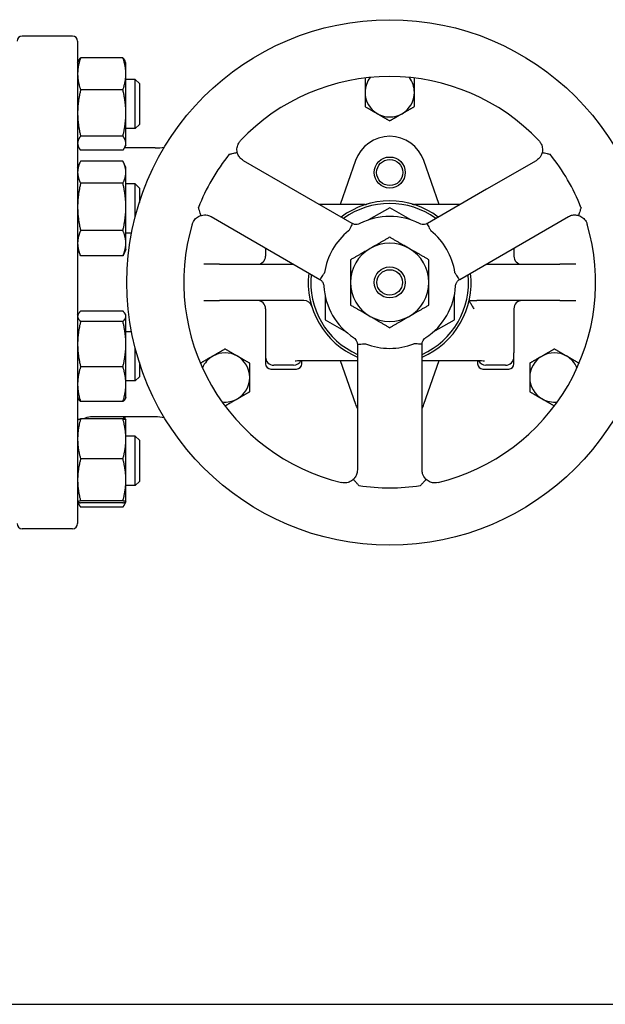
# Model space of a CAD drawing. Header units: inches. Extents: x 5 to 1128, y -85 to 748.
# Tile 497 of 656: x 622 to 631, y 371 to 386. Entities that reach past the tile are written whole.
import ezdxf

# ---------------------------------------------------------------- set-up
doc = ezdxf.new("R2010")
doc.units = ezdxf.units.IN
doc.header["$LTSCALE"] = 32
doc.header["$MEASUREMENT"] = 0
doc.layers.add('Visible (ANSI)', color=7, linetype='Continuous', lineweight=30)

msp = doc.modelspace()

# ---------------------------------------------------------------- linework, layer by layer
at = {"layer": 'Visible (ANSI)'}
for p, q in [((622.89439, 385.59867), (622.13061, 385.59867)), ((622.97313, 385.51993), (622.97313, 378.17741)), ((623.66205, 385.26885), (623.01822, 385.26885)), ((622.97313, 385.18988), (622.98691, 385.21941)), ((623.70713, 385.18988), (623.69336, 385.21941)), ((623.70713, 385.02404), (623.70713, 385.18988)), ((623.70713, 384.42724), (623.70713, 385.02404)), ((623.85063, 384.93988), (623.70713, 384.93988)), ((623.85063, 384.18988), (623.85063, 384.93988)), ((623.91313, 384.87738), (623.85063, 384.93988)), ((623.91313, 384.87738), (623.91313, 384.25238)), ((623.66205, 384.77922), (623.01822, 384.77922)), ((623.70713, 383.96808), (623.70713, 384.42724)), ((623.91313, 384.25238), (623.85063, 384.18988)), ((623.66205, 384.07525), (623.01822, 384.07525)), ((623.85063, 384.18988), (623.70713, 384.18988)), ((622.97313, 383.93988), (622.98691, 383.91034)), ((624.15259, 383.89591), (623.68588, 383.89591)), ((623.70713, 383.93988), (623.69336, 383.91034)), ((623.70713, 383.93988), (623.70713, 383.96808)), ((623.66205, 383.8609), (623.01822, 383.8609)), ((622.97313, 383.59876), (623.01092, 383.6798)), ((623.66205, 383.69488), (623.01822, 383.69488)), ((623.70713, 383.59876), (623.66934, 383.6798)), ((623.70713, 383.52702), (623.70713, 383.59876)), ((627.15051, 382.74753), (625.49665, 383.70239)), ((627.20272, 383.70346), (626.96977, 383.03576)), ((628.4765, 383.03576), (628.24355, 383.70346)), ((629.94962, 383.70239), (629.19639, 383.26751)), ((623.70713, 382.9986), (623.70713, 383.52702)), ((623.66205, 383.35916), (623.01822, 383.35916)), ((623.85063, 383.34876), (623.70713, 383.34876)), ((623.85063, 382.85054), (623.85063, 383.34876)), ((623.91313, 383.28626), (623.85063, 383.34876)), ((623.91313, 383.28626), (623.91313, 383.06682)), ((629.19639, 383.26751), (628.29575, 382.74753)), ((623.70713, 382.44534), (623.70713, 382.9986)), ((627.34593, 383.03576), (626.65128, 383.03576)), ((628.79499, 383.03576), (628.10034, 383.03576)), ((625.00452, 382.85), (626.65839, 381.89514)), ((627.72313, 382.98519), (627.40233, 382.79997)), ((628.04393, 382.79997), (627.72313, 382.98519)), ((628.78788, 381.89514), (630.44174, 382.85)), ((623.66205, 382.63804), (623.01822, 382.63804)), ((623.79409, 382.59876), (623.70713, 382.59876)), ((623.70713, 382.34876), (623.70713, 382.44534)), ((622.97313, 382.34876), (623.01092, 382.26772)), ((623.66205, 382.25264), (623.01822, 382.25264)), ((623.70713, 382.34876), (623.66934, 382.26772)), ((625.83337, 382.37147), (625.83337, 382.24926)), ((629.6129, 382.37147), (629.6129, 382.24926)), ((624.93442, 382.12426), (624.89228, 382.12426)), ((625.13482, 382.12426), (624.93442, 382.12426)), ((625.13482, 382.12426), (626.26154, 382.12426)), ((629.18472, 382.12426), (630.31144, 382.12426)), ((630.51184, 382.12426), (630.31144, 382.12426)), ((630.55399, 382.12426), (630.51184, 382.12426)), ((626.73888, 381.65084), (626.73888, 381.28041)), ((628.70738, 381.28041), (628.70738, 381.65084)), ((624.89228, 381.57308), (624.93442, 381.57308)), ((624.93442, 381.57308), (625.13482, 381.57308)), ((626.41807, 381.57308), (625.13482, 381.57308)), ((628.93228, 381.57308), (629.04832, 381.57308)), ((630.31144, 381.57308), (629.04832, 381.57308)), ((630.31144, 381.57308), (630.51184, 381.57308)), ((630.51184, 381.57308), (630.55399, 381.57308)), ((622.97313, 381.34858), (622.98047, 381.36431)), ((623.66205, 381.4127), (623.01822, 381.4127)), ((623.70713, 381.34858), (623.6998, 381.36431)), ((623.70713, 381.33324), (623.70713, 381.34858)), ((625.83337, 381.44808), (625.83337, 380.77922)), ((629.6129, 381.44808), (629.6129, 380.77922)), ((623.66205, 381.25377), (623.01822, 381.25377)), ((623.70713, 380.90921), (623.70713, 381.33324)), ((626.73888, 381.28041), (627.05968, 381.0952)), ((628.38659, 381.0952), (628.70738, 381.28041)), ((623.79409, 381.09858), (623.70713, 381.09858)), ((623.70713, 380.29956), (623.70713, 380.90921)), ((627.23101, 380.90334), (627.23101, 378.99362)), ((628.21526, 378.99362), (628.21526, 380.90334)), ((623.85063, 380.34858), (623.85063, 380.8468)), ((625.83337, 380.77922), (625.83337, 380.71263)), ((629.6129, 380.71263), (629.6129, 380.77922)), ((623.91313, 380.63052), (623.91313, 380.41108)), ((625.83337, 380.71263), (625.83337, 380.60851)), ((626.38455, 380.60851), (626.38455, 380.6598)), ((626.5814, 380.66157), (627.23101, 380.66157)), ((626.96977, 380.66157), (627.20272, 379.99388)), ((628.21526, 380.66157), (628.86487, 380.66157)), ((628.24355, 379.99388), (628.4765, 380.66157)), ((629.06172, 380.6598), (629.06172, 380.60851)), ((629.6129, 380.60851), (629.6129, 380.71263)), ((623.66205, 380.56465), (623.01822, 380.56465)), ((625.91211, 380.52977), (626.30581, 380.52977)), ((626.25955, 380.58758), (625.95837, 380.58758)), ((629.14046, 380.52977), (629.53416, 380.52977)), ((629.4879, 380.58758), (629.18672, 380.58758)), ((623.85063, 380.34858), (623.70713, 380.34858)), ((623.70713, 380.09858), (623.70713, 380.29956)), ((623.91313, 380.41108), (623.85063, 380.34858)), ((622.97313, 380.09858), (622.98047, 380.08285)), ((623.66205, 380.03446), (623.01822, 380.03446)), ((623.70713, 380.09858), (623.6998, 380.08285)), ((622.97313, 379.75746), (622.97336, 379.75796)), ((623.66205, 379.77131), (623.01822, 379.77131)), ((624.15259, 379.80143), (623.16998, 379.80143)), ((623.7069, 379.75796), (623.69336, 379.787)), ((623.70713, 379.75746), (623.7069, 379.75796)), ((623.70713, 379.46623), (623.70713, 379.75746)), ((623.85063, 379.50746), (623.70713, 379.50746)), ((623.70713, 378.84173), (623.70713, 379.46623)), ((623.85063, 378.75746), (623.85063, 379.50746)), ((623.91313, 379.44496), (623.85063, 379.50746)), ((623.91313, 379.44496), (623.91313, 378.81996)), ((623.66205, 379.16115), (623.01822, 379.16115)), ((623.70713, 378.50796), (623.70713, 378.84173)), ((623.91313, 378.81996), (623.85063, 378.75746)), ((623.85063, 378.75746), (623.70713, 378.75746)), ((622.97313, 378.50746), (622.97336, 378.50697)), ((622.97336, 378.50697), (622.98691, 378.47793)), ((623.66205, 378.5223), (623.01822, 378.5223)), ((623.7069, 378.50697), (623.69336, 378.47793)), ((623.70713, 378.50746), (623.7069, 378.50697)), ((623.70713, 378.50746), (623.70713, 378.50796)), ((623.66205, 378.49361), (623.01822, 378.49361)), ((623.66205, 378.42849), (623.01822, 378.42849)), ((622.89439, 378.09867), (622.13061, 378.09867)), ((620.67963, 370.85867), (735.15563, 370.85867))]:
    msp.add_line(p, q, dxfattribs=at)
for centre, radius in [((627.72313, 381.84867), 4), ((627.72313, 383.5219), 0.23622), ((627.72313, 383.5219), 0.19894), ((627.72313, 381.84867), 0.23622), ((627.72313, 381.84867), 0.19396)]:
    msp.add_circle(centre, radius, dxfattribs=at)
for centre, radius, start, end in [((622.13061, 385.51993), 0.07874, 90, 180), ((622.89439, 385.51993), 0.07874, 0, 90), ((627.72313, 381.84867), 3.13386, 43.567129, 136.432871), ((627.72313, 384.74237), 0.375, 142.972428, 180), ((627.72313, 384.74237), 0.375, 0, 37.027572), ((627.72313, 384.74237), 0.375, 180, 240), ((627.72313, 384.74237), 0.375, 300, 0), ((627.72313, 384.74237), 0.375, 240, 300), ((627.72313, 383.5219), 0.55118, 19.233076, 160.766924), ((624.15259, 384.68332), 0.7874, 270, 280.37914), ((627.72313, 381.84867), 3.12676, 141.399676, 158.600324), ((627.72313, 381.84867), 3.12676, 21.399676, 38.600324), ((627.72313, 381.84867), 1.24016, 53.379868, 126.620132), ((627.72313, 381.84867), 1.20079, 54.194537, 125.805463), ((627.34592, 383.16292), 0.12716, 270.004016, 286.01595), ((628.10035, 383.1629), 0.12714, 253.982919, 269.997115), ((627.72313, 381.84867), 1.00394, 63.137041, 116.862959), ((627.72313, 381.84867), 3.13386, 163.567129, 256.432871), ((627.72313, 381.84867), 3.13386, 283.567129, 16.432871), ((627.72313, 381.84867), 1.00394, 128.535259, 171.464741), ((627.72313, 381.84867), 1.00394, 8.535259, 51.464741), ((627.72313, 381.84867), 0.5965, 60, 120), ((625.70837, 382.24926), 0.125, 270, 0), ((627.72313, 381.84867), 0.5965, 120, 180), ((627.72313, 381.84867), 0.5965, 0, 60), ((629.7379, 382.24926), 0.125, 180, 270), ((627.72313, 381.84867), 1.24016, 173.379868, 246.620132), ((627.72313, 381.84867), 1.20079, 174.194537, 245.805463), ((627.72313, 381.84867), 1.24016, 293.379868, 6.620132), ((627.72313, 381.84867), 1.20079, 294.194537, 5.805463), ((627.72313, 381.84867), 0.5965, 180, 240), ((627.72313, 381.84867), 0.5965, 300, 0), ((627.72313, 381.84867), 1.00394, 183.137041, 236.862959), ((627.72313, 381.84867), 1.00394, 303.137041, 356.862959), ((625.70837, 381.44808), 0.125, 0, 90), ((626.41807, 381.44808), 0.125, 17.063961, 90), ((629.7379, 381.44808), 0.125, 90, 180), ((627.72313, 381.84867), 0.5965, 240, 300), ((627.72313, 381.84867), 1.00394, 248.535259, 291.464741), ((625.21711, 380.40182), 0.375, 60, 120), ((630.22915, 380.40182), 0.375, 60, 120), ((625.21711, 380.40182), 0.375, 120, 157.027572), ((625.21711, 380.40182), 0.375, 0, 60), ((625.91211, 380.60851), 0.07874, 180, 270), ((626.30581, 380.60851), 0.07874, 270, 0), ((629.14046, 380.60851), 0.07874, 180, 270), ((629.53416, 380.60851), 0.07874, 270, 0), ((630.22915, 380.40182), 0.375, 120, 180), ((630.22915, 380.40182), 0.375, 22.972428, 60), ((625.21711, 380.40182), 0.375, 300, 0), ((630.22915, 380.40182), 0.375, 180, 240), ((625.21711, 380.40182), 0.375, 262.972428, 300), ((630.22915, 380.40182), 0.375, 240, 277.027572), ((627.72313, 380.17544), 0.55118, 199.233076, 206.765501), ((627.72313, 380.17544), 0.55118, 333.234499, 340.766924), ((623.16998, 379.60457), 0.19685, 90, 122.109609), ((624.15259, 379.01402), 0.7874, 79.62086, 90), ((627.72313, 381.84867), 3.12676, 261.399676, 278.600324), ((622.13061, 378.17741), 0.07874, 180, 270), ((622.89439, 378.17741), 0.07874, 270, 0)]:
    msp.add_arc(centre, radius, start, end, dxfattribs=at)
for centre, start_param, end_param in [((625.95837, 380.71263), 4.71238898, 6.28318531), ((626.25955, 380.71263), 0, 1.13237118), ((629.18672, 380.71263), 5.15081773, 6.28318531), ((629.4879, 380.71263), 0, 1.57079633)]:
    msp.add_ellipse(centre, major_axis=(0, -0.12504), ratio=0.99966155, start_param=start_param, end_param=end_param, dxfattribs=at)
for points, weights in [([(623.01822, 385.26885), (622.97313, 385.13765), (622.97313, 385.02404)], [1, 1.0379548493, 1]), ([(622.98691, 385.21941), (622.99787, 385.24292), (623.01822, 385.26885)], [1.01872332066, 1.01678146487, 1]), ([(623.70713, 385.02404), (623.70713, 385.13765), (623.66205, 385.26885)], [1, 1.0379548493, 1]), ([(623.66205, 385.26885), (623.6824, 385.24292), (623.69336, 385.21941)], [1, 1.01678146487, 1.01872332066]), ([(622.97313, 385.02404), (622.97313, 384.91042), (623.01822, 384.77922)], [1, 1.0379548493, 1]), ([(623.66205, 384.77922), (623.70713, 384.91042), (623.70713, 385.02404)], [1, 1.0379548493, 1]), ([(627.35061, 384.96031), (627.34937, 384.95959), (627.34813, 384.95888)], [1.01080092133, 1.01041530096, 1.01001874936]), ([(627.34813, 384.95888), (627.34813, 384.84285), (627.34813, 384.74237)], [1.01001874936, 1.04314139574, 1]), ([(628.09813, 384.95888), (628.09689, 384.95959), (628.09565, 384.96031)], [1.01001874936, 1.01041530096, 1.01080092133]), ([(628.09813, 384.74237), (628.09813, 384.84285), (628.09813, 384.95888)], [1, 1.04314139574, 1.01001874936]), ([(623.01822, 384.77922), (622.97313, 384.5906), (622.97313, 384.42724)], [1, 1.0379548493, 1]), ([(623.70713, 384.42724), (623.70713, 384.5906), (623.66205, 384.77922)], [1, 1.0379548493, 1]), ([(627.34813, 384.74237), (627.34813, 384.64189), (627.34813, 384.52586)], [1, 1.04314139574, 1.01001874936]), ([(628.09813, 384.52586), (628.09813, 384.64189), (628.09813, 384.74237)], [1.01001874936, 1.04314139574, 1]), ([(627.34813, 384.52586), (627.44861, 384.46785), (627.53563, 384.41761)], [1.01001874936, 1.04314139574, 1]), ([(627.91063, 384.41761), (627.99765, 384.46785), (628.09813, 384.52586)], [1, 1.04314139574, 1.01001874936]), ([(622.97313, 384.42724), (622.97313, 384.26388), (623.01822, 384.07525)], [1, 1.0379548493, 1]), ([(623.66205, 384.07525), (623.70713, 384.26388), (623.70713, 384.42724)], [1, 1.0379548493, 1]), ([(627.53563, 384.41761), (627.62265, 384.36737), (627.72313, 384.30936)], [1, 1.04314139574, 1.01001874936]), ([(627.72313, 384.30936), (627.82361, 384.36737), (627.91063, 384.41761)], [1.01001874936, 1.04314139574, 1]), ([(623.01822, 384.07525), (622.97313, 384.01782), (622.97313, 383.96808)], [1, 1.0379548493, 1]), ([(623.70713, 383.96808), (623.70713, 384.01782), (623.66205, 384.07525)], [1, 1.0379548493, 1]), ([(622.97313, 383.96808), (622.97313, 383.91834), (623.01822, 383.8609)], [1, 1.0379548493, 1]), ([(623.66205, 383.8609), (623.70713, 383.91834), (623.70713, 383.96808)], [1, 1.0379548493, 1]), ([(623.01822, 383.69488), (622.97313, 383.60492), (622.97313, 383.52702)], [1, 1.0379548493, 1]), ([(623.70713, 383.52702), (623.70713, 383.60492), (623.66205, 383.69488)], [1, 1.0379548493, 1]), ([(622.97313, 383.52702), (622.97313, 383.44912), (623.01822, 383.35916)], [1, 1.0379548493, 1]), ([(623.66205, 383.35916), (623.70713, 383.44912), (623.70713, 383.52702)], [1, 1.0379548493, 1]), ([(623.01822, 383.35916), (622.97313, 383.16594), (622.97313, 382.9986)], [1, 1.0379548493, 1]), ([(623.70713, 382.9986), (623.70713, 383.16594), (623.66205, 383.35916)], [1, 1.0379548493, 1]), ([(622.97313, 382.9986), (622.97313, 382.83127), (623.01822, 382.63804)], [1, 1.0379548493, 1]), ([(623.66205, 382.63804), (623.70713, 382.83127), (623.70713, 382.9986)], [1, 1.0379548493, 1]), ([(623.01822, 382.63804), (622.97313, 382.53478), (622.97313, 382.44534)], [1, 1.0379548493, 1]), ([(623.70713, 382.44534), (623.70713, 382.53478), (623.66205, 382.63804)], [1, 1.0379548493, 1]), ([(622.97313, 382.44534), (622.97313, 382.35591), (623.01822, 382.25264)], [1, 1.0379548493, 1]), ([(623.66205, 382.25264), (623.70713, 382.35591), (623.70713, 382.44534)], [1, 1.0379548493, 1]), ([(627.72313, 382.53745), (627.5633, 382.44517), (627.42488, 382.36525)], [1.01001874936, 1.04314139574, 1]), ([(628.02138, 382.36525), (627.88296, 382.44517), (627.72313, 382.53745)], [1, 1.04314139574, 1.01001874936]), ([(623.01822, 382.25264), (623.0144, 382.26026), (623.01092, 382.26772)], [1, 1.00310735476, 1.00570591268]), ([(623.66934, 382.26772), (623.66587, 382.26026), (623.66205, 382.25264)], [1.00570591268, 1.00310735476, 1]), ([(627.42488, 382.36525), (627.28646, 382.28534), (627.12663, 382.19306)], [1, 1.04314139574, 1.01001874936]), ([(628.31963, 382.19306), (628.1598, 382.28534), (628.02138, 382.36525)], [1.01001874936, 1.04314139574, 1]), ([(627.12663, 382.19306), (627.12663, 382.0085), (627.12663, 381.84867)], [1.01001874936, 1.04314139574, 1]), ([(628.31963, 381.84867), (628.31963, 382.0085), (628.31963, 382.19306)], [1, 1.04314139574, 1.01001874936]), ([(627.12663, 381.84867), (627.12663, 381.68884), (627.12663, 381.50428)], [1, 1.04314139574, 1.01001874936]), ([(628.31963, 381.50428), (628.31963, 381.68884), (628.31963, 381.84867)], [1.01001874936, 1.04314139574, 1]), ([(627.12663, 381.50428), (627.28646, 381.412), (627.42488, 381.33209)], [1.01001874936, 1.04314139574, 1]), ([(628.02138, 381.33209), (628.1598, 381.412), (628.31963, 381.50428)], [1, 1.04314139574, 1.01001874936]), ([(623.01822, 381.4127), (622.97313, 381.37012), (622.97313, 381.33324)], [1, 1.0379548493, 1]), ([(623.70713, 381.33324), (623.70713, 381.37012), (623.66205, 381.4127)], [1, 1.0379548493, 1]), ([(622.97313, 381.33324), (622.97313, 381.29636), (623.01822, 381.25377)], [1, 1.0379548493, 1]), ([(623.01822, 381.25377), (622.97313, 381.06912), (622.97313, 380.90921)], [1, 1.0379548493, 1]), ([(623.66205, 381.25377), (623.70713, 381.29636), (623.70713, 381.33324)], [1, 1.0379548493, 1]), ([(623.70713, 380.90921), (623.70713, 381.06912), (623.66205, 381.25377)], [1, 1.0379548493, 1]), ([(627.42488, 381.33209), (627.5633, 381.25217), (627.72313, 381.15989)], [1, 1.04314139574, 1.01001874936]), ([(627.72313, 381.15989), (627.88296, 381.25217), (628.02138, 381.33209)], [1.01001874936, 1.04314139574, 1]), ([(622.97313, 380.90921), (622.97313, 380.7493), (623.01822, 380.56465)], [1, 1.0379548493, 1]), ([(623.66205, 380.56465), (623.70713, 380.7493), (623.70713, 380.90921)], [1, 1.0379548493, 1]), ([(625.21711, 380.83483), (625.11663, 380.77682), (625.02961, 380.72658)], [1.01001874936, 1.04314139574, 1]), ([(625.40461, 380.72658), (625.3176, 380.77682), (625.21711, 380.83483)], [1, 1.04314139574, 1.01001874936]), ([(630.22915, 380.83483), (630.12867, 380.77682), (630.04165, 380.72658)], [1.01001874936, 1.04314139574, 1]), ([(630.41665, 380.72658), (630.32963, 380.77682), (630.22915, 380.83483)], [1, 1.04314139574, 1.01001874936]), ([(625.02961, 380.72658), (624.9426, 380.67634), (624.84211, 380.61833)], [1, 1.04314139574, 1.01001874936]), ([(624.84211, 380.61833), (624.84211, 380.61689), (624.84211, 380.61546)], [1.01001874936, 1.01041530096, 1.01080092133]), ([(625.59211, 380.61833), (625.49163, 380.67634), (625.40461, 380.72658)], [1.01001874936, 1.04314139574, 1]), ([(625.59211, 380.40182), (625.59211, 380.5023), (625.59211, 380.61833)], [1, 1.04314139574, 1.01001874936]), ([(630.04165, 380.72658), (629.95463, 380.67634), (629.85415, 380.61833)], [1, 1.04314139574, 1.01001874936]), ([(629.85415, 380.61833), (629.85415, 380.5023), (629.85415, 380.40182)], [1.01001874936, 1.04314139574, 1]), ([(630.60415, 380.61833), (630.50367, 380.67634), (630.41665, 380.72658)], [1.01001874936, 1.04314139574, 1]), ([(630.60415, 380.61546), (630.60415, 380.61689), (630.60415, 380.61833)], [1.01080092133, 1.01041530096, 1.01001874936]), ([(623.01822, 380.56465), (622.97313, 380.42259), (622.97313, 380.29956)], [1, 1.0379548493, 1]), ([(623.70713, 380.29956), (623.70713, 380.42259), (623.66205, 380.56465)], [1, 1.0379548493, 1]), ([(622.97313, 380.29956), (622.97313, 380.17652), (623.01822, 380.03446)], [1, 1.0379548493, 1]), ([(623.66205, 380.03446), (623.70713, 380.17652), (623.70713, 380.29956)], [1, 1.0379548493, 1]), ([(625.59211, 380.18531), (625.59211, 380.30134), (625.59211, 380.40182)], [1.01001874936, 1.04314139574, 1]), ([(629.85415, 380.40182), (629.85415, 380.30134), (629.85415, 380.18531)], [1, 1.04314139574, 1.01001874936]), ([(625.40461, 380.07706), (625.49163, 380.1273), (625.59211, 380.18531)], [1, 1.04314139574, 1.01001874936]), ([(629.85415, 380.18531), (629.95463, 380.1273), (630.04165, 380.07706)], [1.01001874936, 1.04314139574, 1]), ([(623.01822, 380.03446), (622.99108, 380.06009), (622.98047, 380.08285)], [1, 1.02250658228, 1.01832112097]), ([(623.6998, 380.08285), (623.68919, 380.06009), (623.66205, 380.03446)], [1.01832112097, 1.02250658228, 1]), ([(625.21711, 379.96881), (625.3176, 380.02682), (625.40461, 380.07706)], [1.01001874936, 1.04314139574, 1]), ([(630.04165, 380.07706), (630.12867, 380.02682), (630.22915, 379.96881)], [1, 1.04314139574, 1.01001874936]), ([(625.21463, 379.97024), (625.21587, 379.96952), (625.21711, 379.96881)], [1.01080092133, 1.01041530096, 1.01001874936]), ([(630.22915, 379.96881), (630.23039, 379.96952), (630.23163, 379.97024)], [1.01001874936, 1.01041530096, 1.01080092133]), ([(623.01822, 379.77131), (622.97313, 379.60782), (622.97313, 379.46623)], [1, 1.0379548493, 1]), ([(622.97336, 379.75796), (622.97625, 379.76416), (623.01822, 379.77131)], [1.00505167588, 1.03523395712, 1]), ([(623.70713, 379.46623), (623.70713, 379.60782), (623.66205, 379.77131)], [1, 1.0379548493, 1]), ([(623.66205, 379.77131), (623.70401, 379.76416), (623.7069, 379.75796)], [1, 1.03523395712, 1.00505167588]), ([(623.68312, 379.76726), (623.6787, 379.78408), (623.67341, 379.80143)], [1.01477953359, 1.01239763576, 1.0086642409]), ([(623.68588, 379.80143), (623.69004, 379.79413), (623.69336, 379.787)], [1.01617818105, 1.01813403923, 1.01872332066]), ([(622.97313, 379.46623), (622.97313, 379.32464), (623.01822, 379.16115)], [1, 1.0379548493, 1]), ([(623.66205, 379.16115), (623.70713, 379.32464), (623.70713, 379.46623)], [1, 1.0379548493, 1]), ([(623.01822, 379.16115), (622.97313, 378.98997), (622.97313, 378.84173)], [1, 1.0379548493, 1]), ([(623.70713, 378.84173), (623.70713, 378.98997), (623.66205, 379.16115)], [1, 1.0379548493, 1]), ([(622.97313, 378.84173), (622.97313, 378.69348), (623.01822, 378.5223)], [1, 1.0379548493, 1]), ([(623.66205, 378.5223), (623.70713, 378.69348), (623.70713, 378.84173)], [1, 1.0379548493, 1]), ([(623.01822, 378.5223), (622.97313, 378.51461), (622.97313, 378.50796)], [1, 1.0379548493, 1]), ([(622.97313, 378.50796), (622.97313, 378.5013), (623.01822, 378.49361)], [1, 1.0379548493, 1]), ([(622.97743, 378.50368), (622.98681, 378.46851), (623.01822, 378.42849)], [1.01627140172, 1.02614354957, 1]), ([(623.70713, 378.50796), (623.70713, 378.51461), (623.66205, 378.5223)], [1, 1.0379548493, 1]), ([(623.66205, 378.49361), (623.70713, 378.5013), (623.70713, 378.50796)], [1, 1.0379548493, 1]), ([(623.66205, 378.42849), (623.69346, 378.46851), (623.70284, 378.50368)], [1, 1.02614354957, 1.01627140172])]:
    msp.add_rational_spline(points, weights, degree=2, dxfattribs=at)
for points, knots in [([(625.40347, 383.82773), (625.39771, 383.85218), (625.39672, 383.87764), (625.40408, 383.92648), (625.41229, 383.95001), (625.43239, 383.98477), (625.44174, 383.99729), (625.45244, 384.00854)], [1.213689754, 1.213689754, 1.213689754, 1.213689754, 1.526766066, 1.526766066, 1.836237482, 1.836237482, 2.029657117, 2.029657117, 2.029657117, 2.029657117]), ([(629.99382, 384.00854), (630.00452, 383.99729), (630.01388, 383.98477), (630.03398, 383.95001), (630.04219, 383.92648), (630.04955, 383.87764), (630.04856, 383.85218), (630.0428, 383.82773)], [0, 0, 0, 0, 0.193419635, 0.193419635, 0.502891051, 0.502891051, 0.815967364, 0.815967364, 0.815967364, 0.815967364]), ([(625.28117, 383.8006), (625.28093, 383.80054), (625.28071, 383.80044), (625.28016, 383.8001), (625.27983, 383.7998), (625.27952, 383.7994)], [-0.00615525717, -0.00615525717, -0.00615525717, -0.00615525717, -0.0038369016, -0.0038369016, 0, 0, 0, 0]), ([(625.28117, 383.8006), (625.297, 383.80432), (625.3127, 383.80798), (625.34206, 383.81473), (625.35544, 383.81776), (625.37812, 383.82281), (625.38718, 383.82477), (625.39989, 383.82736), (625.40329, 383.82794), (625.40346, 383.82774), (625.40347, 383.82773), (625.40347, 383.82773)], [-0.498668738, -0.498668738, -0.498668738, -0.498668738, -0.374720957, -0.374720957, -0.250751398, -0.250751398, -0.126696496, -0.126696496, 0, 0, 0.00232127, 0.00232127, 0.00232127, 0.00232127]), ([(625.49665, 383.70239), (625.48551, 383.70882), (625.475, 383.71635), (625.44984, 383.7384), (625.43651, 383.75441), (625.41569, 383.78934), (625.40807, 383.80818), (625.40347, 383.82773)], [5.137323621, 5.137323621, 5.137323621, 5.137323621, 5.297654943, 5.297654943, 5.554185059, 5.554185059, 5.804471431, 5.804471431, 5.804471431, 5.804471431]), ([(630.0428, 383.82773), (630.04225, 383.8254), (630.04166, 383.82309), (630.0327, 383.79043), (630.01696, 383.76214), (629.9822, 383.72463), (629.96665, 383.71222), (629.94962, 383.70239)], [1.03699376, 1.03699376, 1.03699376, 1.03699376, 1.066777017, 1.066777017, 1.459001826, 1.459001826, 1.704142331, 1.704142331, 1.704142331, 1.704142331]), ([(630.0428, 383.82773), (630.0428, 383.82773), (630.0428, 383.82774), (630.04298, 383.82794), (630.04637, 383.82736), (630.05908, 383.82477), (630.06815, 383.82281), (630.09082, 383.81776), (630.10421, 383.81473), (630.13357, 383.80798), (630.14927, 383.80432), (630.1651, 383.8006)], [-0.500989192, -0.500989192, -0.500989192, -0.500989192, -0.498667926, -0.498667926, -0.371971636, -0.371971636, -0.247916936, -0.247916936, -0.123947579, -0.123947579, 0, 0, 0, 0]), ([(630.16675, 383.7994), (630.16653, 383.79967), (630.16629, 383.79993), (630.1658, 383.80031), (630.16556, 383.80045), (630.16523, 383.80056), (630.16517, 383.80058), (630.1651, 383.8006)], [-0.0389329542, -0.0389329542, -0.0389329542, -0.0389329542, -0.03599132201, -0.03599132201, -0.03362121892, -0.03362121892, -0.0330274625, -0.0330274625, -0.0330274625, -0.0330274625]), ([(624.71729, 382.73521), (624.72168, 382.7501), (624.72784, 382.76446), (624.7479, 382.79925), (624.76417, 382.81812), (624.80278, 382.84892), (624.82533, 382.86079), (624.84938, 382.86803)], [0, 0, 0, 0, 0.193419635, 0.193419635, 0.502891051, 0.502891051, 0.815967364, 0.815967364, 0.815967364, 0.815967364]), ([(624.81194, 382.98953), (624.81181, 382.98921), (624.81172, 382.98888), (624.81163, 382.98826), (624.81163, 382.98798), (624.81169, 382.98764), (624.81171, 382.98758), (624.81173, 382.98751)], [-0.0389329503, -0.0389329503, -0.0389329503, -0.0389329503, -0.03599131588, -0.03599131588, -0.03362121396, -0.03362121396, -0.03302745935, -0.03302745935, -0.03302745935, -0.03302745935]), ([(624.84938, 382.86803), (624.84938, 382.86803), (624.84937, 382.86803), (624.84912, 382.86808), (624.84792, 382.87131), (624.84381, 382.88361), (624.84097, 382.89244), (624.834, 382.9146), (624.82994, 382.92771), (624.82111, 382.95651), (624.81642, 382.97193), (624.81173, 382.98751)], [-0.500989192, -0.500989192, -0.500989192, -0.500989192, -0.498667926, -0.498667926, -0.371971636, -0.371971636, -0.247916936, -0.247916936, -0.123947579, -0.123947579, 0, 0, 0, 0]), ([(624.84938, 382.86803), (624.85167, 382.86872), (624.85397, 382.86936), (624.88673, 382.87793), (624.9191, 382.87845), (624.96897, 382.8671), (624.98749, 382.85984), (625.00452, 382.85)], [1.036679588, 1.036679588, 1.036679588, 1.036679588, 1.066462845, 1.066462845, 1.458687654, 1.458687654, 1.70382816, 1.70382816, 1.70382816, 1.70382816]), ([(630.44174, 382.85), (630.45287, 382.85642), (630.46462, 382.86175), (630.49623, 382.87251), (630.51673, 382.87605), (630.55741, 382.87665), (630.5776, 382.87383), (630.59688, 382.86803)], [5.137343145, 5.137343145, 5.137343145, 5.137343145, 5.297406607, 5.297406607, 5.553508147, 5.553508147, 5.804491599, 5.804491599, 5.804491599, 5.804491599]), ([(630.63454, 382.98751), (630.62985, 382.97193), (630.62516, 382.95651), (630.61633, 382.92771), (630.61226, 382.9146), (630.6053, 382.89244), (630.60246, 382.88361), (630.59835, 382.87131), (630.59715, 382.86808), (630.59689, 382.86803), (630.59689, 382.86803), (630.59688, 382.86803)], [-0.498668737, -0.498668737, -0.498668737, -0.498668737, -0.374720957, -0.374720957, -0.250751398, -0.250751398, -0.126696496, -0.126696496, 0, 0, 0.00232127, 0.00232127, 0.00232127, 0.00232127]), ([(630.59688, 382.86803), (630.62093, 382.86079), (630.64348, 382.84892), (630.6821, 382.81812), (630.69837, 382.79925), (630.71842, 382.76446), (630.72459, 382.7501), (630.72898, 382.73521)], [1.213689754, 1.213689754, 1.213689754, 1.213689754, 1.526766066, 1.526766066, 1.836237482, 1.836237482, 2.029657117, 2.029657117, 2.029657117, 2.029657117]), ([(630.63454, 382.98751), (630.63461, 382.98774), (630.63463, 382.98798), (630.63461, 382.98862), (630.63451, 382.98907), (630.63433, 382.98953)], [-0.00615525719, -0.00615525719, -0.00615525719, -0.00615525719, -0.00383690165, -0.00383690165, 0, 0, 0, 0]), ([(627.15632, 382.74438), (627.15632, 382.74438), (627.15631, 382.74438), (627.15604, 382.74442), (627.15438, 382.74168), (627.1484, 382.73089), (627.14412, 382.72289), (627.13345, 382.70263), (627.12716, 382.69057), (627.11339, 382.66393), (627.10604, 382.64961), (627.09864, 382.6351)], [-0.001644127, -0.001644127, -0.001644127, -0.001644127, 0, 0, 0.122753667, 0.122753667, 0.246758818, 0.246758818, 0.370861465, 0.370861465, 0.494968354, 0.494968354, 0.494968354, 0.494968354]), ([(627.2695, 382.74427), (627.26259, 382.74077), (627.25536, 382.73792), (627.23615, 382.73233), (627.22394, 382.73067), (627.19675, 382.73094), (627.1817, 382.73381), (627.1637, 382.74085), (627.15996, 382.74252), (627.15632, 382.74438)], [-2.057235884, -2.057235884, -2.057235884, -2.057235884, -1.939247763, -1.939247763, -1.750466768, -1.750466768, -1.517366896, -1.517366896, -1.455072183, -1.455072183, -1.455072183, -1.455072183]), ([(628.28995, 382.74438), (628.28374, 382.74122), (628.27725, 382.73857), (628.25884, 382.73281), (628.24675, 382.73092), (628.22236, 382.73066), (628.21014, 382.73232), (628.19091, 382.73792), (628.18368, 382.74077), (628.17677, 382.74427)], [1.447256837, 1.447256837, 1.447256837, 1.447256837, 1.552782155, 1.552782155, 1.740472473, 1.740472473, 1.929253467, 1.929253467, 2.047241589, 2.047241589, 2.047241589, 2.047241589]), ([(628.28995, 382.74438), (628.28995, 382.74438), (628.28995, 382.74438), (628.29023, 382.7444), (628.2919, 382.74166), (628.29787, 382.73087), (628.30216, 382.72286), (628.31284, 382.70259), (628.31912, 382.69053), (628.33289, 382.66391), (628.34023, 382.6496), (628.34763, 382.6351)], [-0.002120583, -0.002120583, -0.002120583, -0.002120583, 0, 0, 0.122410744, 0.122410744, 0.246443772, 0.246443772, 0.370464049, 0.370464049, 0.494487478, 0.494487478, 0.494487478, 0.494487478]), ([(627.09864, 382.6351), (627.09861, 382.63505), (627.09858, 382.63499), (627.09834, 382.63458), (627.09805, 382.63427), (627.09768, 382.63397)], [0.6878270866, 0.6878270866, 0.6878270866, 0.6878270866, 0.6900330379, 0.6900330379, 0.7043915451, 0.7043915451, 0.7043915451, 0.7043915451]), ([(628.34858, 382.63397), (628.3484, 382.63412), (628.34822, 382.63428), (628.34789, 382.63466), (628.34775, 382.63487), (628.34763, 382.6351)], [0, 0, 0, 0, 0.00181054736, 0.00181054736, 0.00380232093, 0.00380232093, 0.00380232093, 0.00380232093]), ([(626.66402, 381.89169), (626.66402, 381.89169), (626.66401, 381.8917), (626.66385, 381.89193), (626.6654, 381.89474), (626.67176, 381.90531), (626.67655, 381.91303), (626.68876, 381.93241), (626.69606, 381.94388), (626.71224, 381.96911), (626.72095, 381.98263), (626.72981, 381.99628)], [-0.002119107, -0.002119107, -0.002119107, -0.002119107, 0, 0, 0.122412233, 0.122412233, 0.246445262, 0.246445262, 0.370465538, 0.370465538, 0.494488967, 0.494488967, 0.494488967, 0.494488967]), ([(626.73031, 381.99767), (626.73028, 381.99744), (626.73023, 381.9972), (626.73007, 381.99673), (626.72996, 381.9965), (626.72981, 381.99628)], [0, 0, 0, 0, 0.00181131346, 0.00181131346, 0.0038023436, 0.0038023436, 0.0038023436, 0.0038023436]), ([(628.71645, 381.99628), (628.71642, 381.99633), (628.71639, 381.99639), (628.71615, 381.9968), (628.71602, 381.99721), (628.71595, 381.99767)], [0.6878281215, 0.6878281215, 0.6878281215, 0.6878281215, 0.690034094, 0.690034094, 0.7043926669, 0.7043926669, 0.7043926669, 0.7043926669]), ([(628.78225, 381.89169), (628.78225, 381.89169), (628.78225, 381.89169), (628.78242, 381.89191), (628.78088, 381.89472), (628.77452, 381.90529), (628.76974, 381.913), (628.75753, 381.93237), (628.75022, 381.94385), (628.73404, 381.96909), (628.72532, 381.98262), (628.71645, 381.99628)], [-0.001644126, -0.001644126, -0.001644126, -0.001644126, 0, 0, 0.122753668, 0.122753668, 0.246758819, 0.246758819, 0.370861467, 0.370861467, 0.494968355, 0.494968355, 0.494968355, 0.494968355]), ([(626.66402, 381.89169), (626.66745, 381.88946), (626.67076, 381.88707), (626.68586, 381.87499), (626.69587, 381.8634), (626.7097, 381.83998), (626.71437, 381.82858), (626.71913, 381.80915), (626.72028, 381.80146), (626.7207, 381.79373)], [-0.602163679, -0.602163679, -0.602163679, -0.602163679, -0.539868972, -0.539868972, -0.306769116, -0.306769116, -0.117988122, -0.117988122, 0, 0, 0, 0]), ([(628.72557, 381.79373), (628.72599, 381.80146), (628.72714, 381.80915), (628.73189, 381.82858), (628.73656, 381.83998), (628.75039, 381.8634), (628.7604, 381.87499), (628.7755, 381.88707), (628.77882, 381.88946), (628.78225, 381.89169)], [-1.255722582, -1.255722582, -1.255722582, -1.255722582, -1.137734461, -1.137734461, -0.948953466, -0.948953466, -0.71585361, -0.71585361, -0.653558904, -0.653558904, -0.653558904, -0.653558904]), ([(629.00961, 381.44808), (629.00954, 381.44818), (629.00947, 381.44828), (628.99747, 381.46574), (628.98581, 381.48317), (628.96547, 381.51411), (628.95649, 381.52802), (628.94345, 381.54899), (628.93878, 381.55683), (628.93312, 381.56768), (628.93181, 381.57103), (628.93212, 381.57239)], [-0.518750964, -0.518750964, -0.518750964, -0.518750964, -0.517830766, -0.517830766, -0.357891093, -0.357891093, -0.212360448, -0.212360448, -0.099113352, -0.099113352, 0, 0, 0, 0]), ([(627.17434, 381.00801), (627.18082, 381.00378), (627.1869, 380.99894), (627.20136, 380.9851), (627.20889, 380.97536), (627.22226, 380.95167), (627.22729, 380.93721), (627.2302, 380.91809), (627.23062, 380.91402), (627.23083, 380.90994)], [-1.255722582, -1.255722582, -1.255722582, -1.255722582, -1.137734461, -1.137734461, -0.948953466, -0.948953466, -0.71585361, -0.71585361, -0.653558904, -0.653558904, -0.653558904, -0.653558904]), ([(627.23083, 380.90994), (627.23083, 380.90994), (627.23083, 380.90993), (627.23093, 380.90968), (627.23414, 380.90961), (627.24647, 380.90983), (627.25554, 380.91012), (627.27842, 380.91101), (627.29202, 380.91159), (627.32197, 380.91299), (627.33804, 380.91378), (627.35431, 380.91462)], [-0.001644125, -0.001644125, -0.001644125, -0.001644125, 0, 0, 0.122753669, 0.122753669, 0.246758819, 0.246758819, 0.370861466, 0.370861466, 0.494968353, 0.494968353, 0.494968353, 0.494968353]), ([(627.35431, 380.91462), (627.35437, 380.91463), (627.35443, 380.91463), (627.35491, 380.91462), (627.35532, 380.91454), (627.35576, 380.91436)], [0.6878281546, 0.6878281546, 0.6878281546, 0.6878281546, 0.6900341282, 0.6900341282, 0.7043927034, 0.7043927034, 0.7043927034, 0.7043927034]), ([(628.0905, 380.91436), (628.09072, 380.91445), (628.09095, 380.91452), (628.09144, 380.91462), (628.0917, 380.91464), (628.09196, 380.91462)], [0, 0, 0, 0, 0.00181131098, 0.00181131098, 0.00380234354, 0.00380234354, 0.00380234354, 0.00380234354]), ([(628.21543, 380.90994), (628.21543, 380.90994), (628.21543, 380.90993), (628.21531, 380.90968), (628.2121, 380.90961), (628.19977, 380.90983), (628.19069, 380.91012), (628.1678, 380.91101), (628.15421, 380.9116), (628.12427, 380.91299), (628.10821, 380.91378), (628.09196, 380.91462)], [-0.002119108, -0.002119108, -0.002119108, -0.002119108, 0, 0, 0.122412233, 0.122412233, 0.246445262, 0.246445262, 0.370465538, 0.370465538, 0.494488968, 0.494488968, 0.494488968, 0.494488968]), ([(628.21543, 380.90994), (628.21565, 380.91402), (628.21607, 380.91809), (628.21897, 380.93721), (628.22401, 380.95167), (628.23737, 380.97536), (628.24491, 380.9851), (628.25936, 380.99894), (628.26545, 381.00378), (628.27193, 381.00801)], [-0.602163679, -0.602163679, -0.602163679, -0.602163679, -0.539868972, -0.539868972, -0.306769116, -0.306769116, -0.117988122, -0.117988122, 0, 0, 0, 0]), ([(626.28174, 380.65586), (626.28175, 380.65586), (626.28181, 380.65587), (626.28259, 380.65596), (626.2852, 380.6562), (626.29536, 380.6569), (626.30529, 380.65742), (626.33368, 380.65854), (626.35394, 380.65914), (626.4021, 380.66019), (626.43048, 380.66063), (626.49166, 380.66129), (626.52452, 380.66149), (626.56565, 380.66157), (626.57352, 380.66157), (626.5814, 380.66157)], [-1.35440004, -1.35440004, -1.35440004, -1.35440004, -1.33537071, -1.33537071, -1.21007982, -1.21007982, -0.98797175, -0.98797175, -0.69831923, -0.69831923, -0.38833649, -0.38833649, -0.07417723, -0.07417723, 0, 0, 0, 0]), ([(628.86487, 380.66157), (628.89823, 380.66157), (628.93159, 380.66144), (628.99494, 380.6609), (629.02493, 380.6605), (629.07823, 380.6595), (629.1016, 380.65889), (629.13813, 380.65758), (629.15201, 380.65686), (629.16211, 380.65611), (629.16395, 380.65593), (629.16448, 380.65587), (629.16452, 380.65586), (629.16452, 380.65586)], [0, 0, 0, 0, 0.31415927, 0.31415927, 0.62831853, 0.62831853, 0.94016713, 0.94016713, 1.23567622, 1.23567622, 1.33895749, 1.33895749, 1.35440004, 1.35440004, 1.35440004, 1.35440004]), ([(627.23101, 378.99362), (627.23101, 378.98079), (627.22975, 378.96796), (627.22327, 378.93523), (627.2161, 378.91573), (627.19629, 378.88017), (627.18374, 378.86407), (627.16905, 378.85025)], [5.137345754, 5.137345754, 5.137345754, 5.137345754, 5.297251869, 5.297251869, 5.553101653, 5.553101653, 5.804494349, 5.804494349, 5.804494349, 5.804494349]), ([(628.27722, 378.85025), (628.27548, 378.85189), (628.27377, 378.85356), (628.24996, 378.87765), (628.23333, 378.90542), (628.21823, 378.95428), (628.21526, 378.97395), (628.21526, 378.99362)], [1.076615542, 1.076615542, 1.076615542, 1.076615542, 1.106398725, 1.106398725, 1.498623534, 1.498623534, 1.74376404, 1.74376404, 1.74376404, 1.74376404]), ([(627.16905, 378.85025), (627.15076, 378.83304), (627.1292, 378.81945), (627.08322, 378.8014), (627.05874, 378.79675), (627.01859, 378.79678), (627.00307, 378.79862), (626.98798, 378.80226)], [1.213689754, 1.213689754, 1.213689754, 1.213689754, 1.526766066, 1.526766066, 1.836237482, 1.836237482, 2.029657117, 2.029657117, 2.029657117, 2.029657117]), ([(627.2537, 378.7579), (627.24255, 378.76975), (627.23154, 378.78152), (627.21101, 378.80357), (627.20169, 378.81364), (627.18599, 378.83075), (627.17975, 378.83763), (627.17116, 378.84734), (627.16896, 378.84999), (627.16904, 378.85024), (627.16905, 378.85025), (627.16905, 378.85025)], [-0.498668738, -0.498668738, -0.498668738, -0.498668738, -0.374720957, -0.374720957, -0.250751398, -0.250751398, -0.126696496, -0.126696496, 0, 0, 0.00232127, 0.00232127, 0.00232127, 0.00232127]), ([(628.27722, 378.85025), (628.27722, 378.85025), (628.27722, 378.85024), (628.27731, 378.84999), (628.27511, 378.84734), (628.26651, 378.83763), (628.26028, 378.83075), (628.24457, 378.81364), (628.23525, 378.80357), (628.21473, 378.78152), (628.20371, 378.76975), (628.19257, 378.7579)], [-0.500989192, -0.500989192, -0.500989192, -0.500989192, -0.498667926, -0.498667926, -0.371971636, -0.371971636, -0.247916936, -0.247916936, -0.123947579, -0.123947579, 0, 0, 0, 0]), ([(628.45829, 378.80226), (628.4432, 378.79862), (628.42768, 378.79678), (628.38753, 378.79675), (628.36304, 378.8014), (628.31707, 378.81945), (628.29551, 378.83304), (628.27722, 378.85025)], [0, 0, 0, 0, 0.193419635, 0.193419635, 0.502891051, 0.502891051, 0.815967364, 0.815967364, 0.815967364, 0.815967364]), ([(627.2537, 378.7579), (627.25386, 378.75772), (627.25406, 378.75758), (627.25462, 378.75728), (627.25506, 378.75715), (627.25555, 378.75707)], [-0.00615525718, -0.00615525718, -0.00615525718, -0.00615525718, -0.00383690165, -0.00383690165, 0, 0, 0, 0]), ([(628.19071, 378.75707), (628.19105, 378.75712), (628.19139, 378.75721), (628.19197, 378.75744), (628.19221, 378.75758), (628.19247, 378.7578), (628.19252, 378.75785), (628.19257, 378.7579)], [-0.03893296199, -0.03893296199, -0.03893296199, -0.03893296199, -0.03599133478, -0.03599133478, -0.03362122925, -0.03362122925, -0.0330274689, -0.0330274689, -0.0330274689, -0.0330274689])]:
    msp.add_open_spline(points, degree=3, knots=knots, dxfattribs=at)
for points in [[(627.15632, 382.74438), (627.15436, 382.74538), (627.15242, 382.74643), (627.15051, 382.74753)], [(628.29575, 382.74753), (628.29385, 382.74643), (628.29191, 382.74538), (628.28995, 382.74438)], [(626.65839, 381.89514), (626.66029, 381.89404), (626.66217, 381.89289), (626.66402, 381.89169)], [(628.78225, 381.89169), (628.78409, 381.89289), (628.78597, 381.89404), (628.78788, 381.89514)], [(627.23083, 380.90994), (627.23095, 380.90774), (627.23101, 380.90554), (627.23101, 380.90334)], [(628.21526, 380.90334), (628.21526, 380.90554), (628.21532, 380.90774), (628.21543, 380.90994)]]:
    msp.add_open_spline(points, degree=3, dxfattribs=at)

doc.saveas('drawing.dxf')
